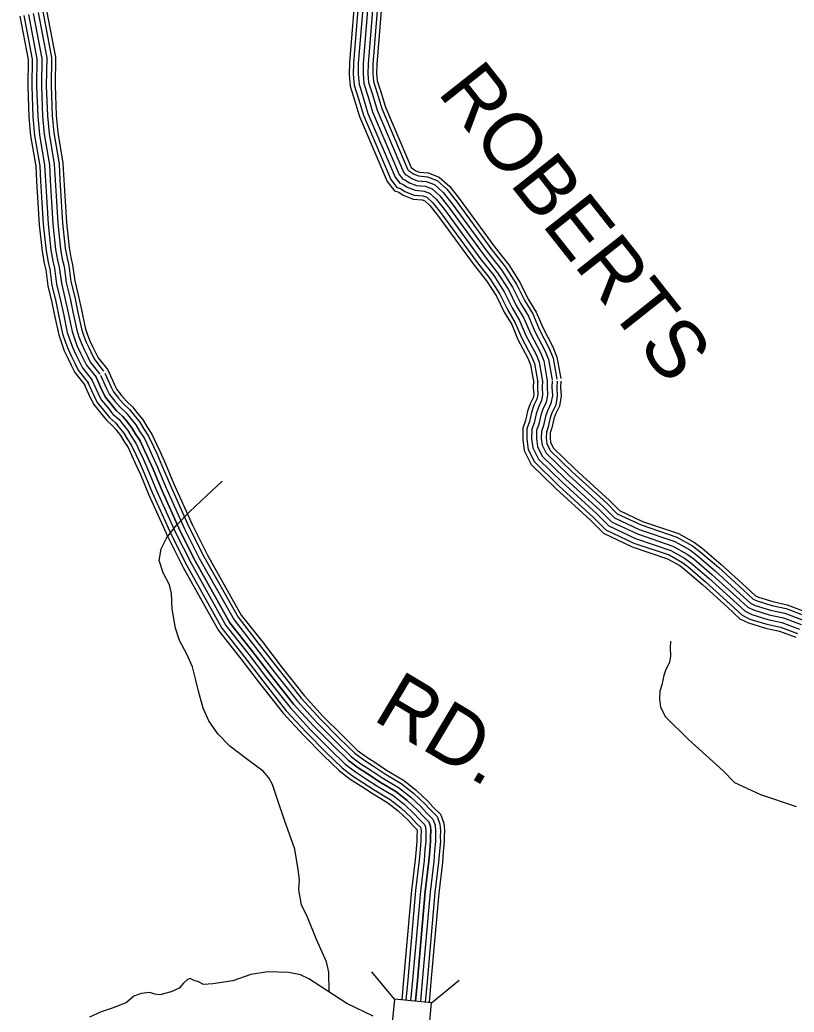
# Model space of a CAD drawing. Extents: x 1788175 to 1969470, y 584502 to 738744.
# Drawn here: x 1917747 to 1922686, y 648203 to 654531 of the extents above; entities that cross this region are included whole.
import ezdxf

# ---------------------------------------------------------------- set-up
doc = ezdxf.new("R2010")
doc.units = 0
for name, color, linetype in [('DESIGN - ROW - Right-of-Way and Easement Labels', 7, 'Continuous'), ('DESIGN - TRANSPORTATION - Text', 7, 'Continuous'), ('SURVEY - CONTOURS - Index with Text', 7, 'Continuous'), ('SURVEY - DRAINAGE - Storm Sewer', 7, 'Continuous'), ('SURVEY - TRANSPORTATION - Roads', 7, 'Continuous')]:
    doc.layers.add(name, color=color, linetype=linetype)

msp = doc.modelspace()

# ---------------------------------------------------------------- linework, layer by layer
at = {"layer": 'DESIGN - TRANSPORTATION - Text'}
for points in [[(1919720.7, 648331.4), (1919719, 648458.5), (1919704.1, 648524.4), (1919640.3, 648667.7), (1919582.4, 648809.1), (1919543.4, 648888.7), (1919526.2, 648982.6), (1919531.3, 649046.7), (1919522.5, 649112.7), (1919500.8, 649242.6), (1919434.3, 649427.9), (1919388.6, 649565.5), (1919359.4, 649655.2), (1919334.8, 649696.9), (1919300.3, 649740.5), (1919193.2, 649819.1), (1919086.2, 649899.7), (1919009.2, 649978.7), (1918952.1, 650062), (1918917, 650141.7), (1918887.6, 650249.4), (1918868.7, 650321.2), (1918847.6, 650405.1), (1918812.5, 650486.7), (1918765.4, 650572.2), (1918740.4, 650651.9), (1918718.8, 650773.8), (1918713.5, 650871.9), (1918702.8, 650927.8), (1918661.7, 651005.3), (1918636.7, 651083.1), (1918647.8, 651157.3), (1918684.8, 651230), (1918747.7, 651311), (1918828.7, 651394.2), (1918937.3, 651495.9), (1919038.1, 651589.5)], [(1920000.7, 648178.1), (1919833.6, 648257.8), (1919668.2, 648365.7), (1919589.6, 648416.6), (1919537.2, 648441.9), (1919463, 648456.9), (1919329, 648461), (1919221.2, 648443.5), (1919105.7, 648403.8), (1918978, 648383.9), (1918918.1, 648379.1), (1918885.8, 648396.7), (1918859.7, 648406.3), (1918833.6, 648418), (1918815.6, 648411.7), (1918790, 648387.3), (1918762.4, 648356.9), (1918712.7, 648332.1), (1918640.9, 648313.1), (1918608.9, 648318.6), (1918576.7, 648328.2), (1918520.8, 648323.4), (1918475, 648304.7), (1918427.6, 648266), (1918348, 648232.8), (1918266.3, 648205.6), (1918190.8, 648172.5)]]:
    msp.add_lwpolyline(points, dxfattribs=at)
at = {"layer": 'SURVEY - CONTOURS - Index with Text'}
for points in [[(1917802.6, 654564.9), (1917856.4, 654282.6), (1917853.8, 654108.6), (1917860.8, 653914.3), (1917872, 653797.7), (1917904.8, 653603.1), (1917910, 653504.3), (1917918.5, 653367.7), (1917926.9, 653228.4), (1917944.7, 653061.8), (1917957.3, 652991.3), (1917968, 652947.6), (1917981.3, 652845), (1918006.9, 652741), (1918024.6, 652656.8), (1918049.9, 652536.2), (1918065.5, 652489.4), (1918082.9, 652443.2), (1918104.4, 652397.2), (1918125.4, 652354.3), (1918145.9, 652312.7), (1918208.8, 652233.7)], [(1917832.9, 654571.4), (1917887.4, 654285.3), (1917884.8, 654108.9), (1917891.7, 653916.3), (1917902.7, 653801.8), (1917935.6, 653606.5), (1917941, 653506.1), (1917949.4, 653369.6), (1917957.8, 653231), (1917975.5, 653066.2), (1917987.7, 652997.7), (1917998.5, 652953.3), (1918011.8, 652850.8), (1918037.1, 652747.9), (1918054.9, 652663.2), (1918079.8, 652544.3), (1918094.7, 652499.8), (1918111.5, 652455.2), (1918132.4, 652410.6), (1918153.3, 652368), (1918172.3, 652329.4), (1918233.1, 652253)], [(1917832.9, 654571.4), (1917887.4, 654285.3), (1917884.8, 654108.9), (1917891.7, 653916.3), (1917902.7, 653801.8), (1917935.6, 653606.5), (1917941, 653506.1), (1917949.4, 653369.6), (1917957.8, 653231), (1917975.5, 653066.2), (1917987.7, 652997.7), (1917998.5, 652953.3), (1918011.8, 652850.8), (1918037.1, 652747.9), (1918054.9, 652663.2), (1918079.8, 652544.3), (1918094.7, 652499.8), (1918111.5, 652455.2), (1918132.4, 652410.6), (1918153.3, 652368), (1918172.3, 652329.4), (1918233.1, 652253)], [(1917863.2, 654577.8), (1917918.5, 654288), (1917915.8, 654109.3), (1917922.7, 653918.4), (1917933.5, 653805.8), (1917966.5, 653609.9), (1917971.9, 653507.9), (1917980.3, 653371.5), (1917988.7, 653233.6), (1918006.2, 653070.6), (1918018, 653004.1), (1918029, 652959), (1918042.3, 652856.5), (1918067.4, 652754.7), (1918085.3, 652669.6), (1918109.8, 652552.4), (1918123.9, 652510.2), (1918140.1, 652467.3), (1918160.3, 652424), (1918181.1, 652381.6), (1918198.6, 652346.1), (1918257.3, 652272.3)], [(1917893.6, 654584.2), (1917949.5, 654290.7), (1917946.8, 654109.6), (1917953.6, 653920.4), (1917964.2, 653809.9), (1917997.3, 653613.3), (1918002.9, 653509.7), (1918011.3, 653373.3), (1918019.6, 653236.2), (1918036.9, 653075), (1918048.4, 653010.5), (1918059.6, 652964.7), (1918072.9, 652862.2), (1918097.6, 652761.6), (1918115.6, 652675.9), (1918139.8, 652560.5), (1918153.1, 652520.6), (1918168.7, 652479.4), (1918188.3, 652437.4), (1918208.9, 652395.3), (1918224.9, 652362.8), (1918281.6, 652291.6)], [(1917917.8, 654589.3), (1917974.3, 654292.8), (1917971.5, 654109.9), (1917978.3, 653922), (1917988.8, 653813.1), (1918022, 653616), (1918027.6, 653511.1), (1918036, 653374.9), (1918044.2, 653238.3), (1918061.4, 653078.5), (1918072.6, 653015.6), (1918083.9, 652969.3), (1918097.2, 652866.7), (1918121.7, 652767.1), (1918139.8, 652681), (1918163.7, 652567), (1918176.4, 652528.9), (1918191.5, 652489), (1918210.6, 652448), (1918231.1, 652406.2), (1918245.9, 652376.1), (1918307.7, 652298.5)], [(1917747.1, 654553.2), (1917799.6, 654277.6), (1917797, 654108), (1917804.2, 653910.5), (1917815.7, 653790.3), (1917848.3, 653596.8), (1917853.4, 653501.1), (1917861.9, 653364.2), (1917870.3, 653223.7), (1917888.6, 653053.8), (1917901.8, 652979.6), (1917912.2, 652937.2), (1917925.5, 652834.6), (1917951.6, 652728.4), (1917969.1, 652645.2), (1917995, 652521.3), (1918012, 652470.4), (1918030.6, 652421.1), (1918053.2, 652372.7), (1918074.5, 652329.3), (1918097.8, 652282.1), (1918164.5, 652198.4)], [(1917772.2, 654558.5), (1917825.3, 654279.9), (1917822.8, 654108.3), (1917829.8, 653912.2), (1917841.2, 653793.6), (1917873.9, 653599.6), (1917879.1, 653502.5), (1917887.5, 653365.8), (1917896, 653225.9), (1917914, 653057.4), (1917927, 652984.9), (1917937.5, 652942), (1917950.8, 652839.3), (1917976.7, 652734.1), (1917994.3, 652650.5), (1918019.9, 652528.1), (1918036.3, 652479), (1918054.4, 652431.1), (1918076.4, 652383.8), (1918097.6, 652340.6), (1918119.6, 652296), (1918184.6, 652214.4)], [(1918307.7, 652298.5), (1918352.4, 652199.2), (1918365.8, 652173.2), (1918396.5, 652135), (1918426.9, 652098.4), (1918465.5, 652062.7), (1918494.2, 652027.8), (1918532.8, 651979.1), (1918557.1, 651938.4), (1918590.1, 651889.2), (1918621.7, 651821.5), (1918642.7, 651776.7), (1918676.4, 651699.4), (1918727.8, 651576.4), (1918848.1, 651308.6), (1918942.8, 651121.1), (1919159.7, 650735.2), (1919294.1, 650563.7), (1919414.1, 650407.3), (1919560.1, 650222.2), (1919682.5, 650089.5), (1919806.5, 649964.7), (1919899.3, 649874.3), (1919954.8, 649832.5), (1920017.2, 649792.7), (1920086.7, 649746.3), (1920194.4, 649682), (1920274.6, 649619.1), (1920348.7, 649549), (1920381.6, 649512.9), (1920430.2, 649465.5), (1920451.6, 649408), (1920455.3, 649360.8), (1920453.7, 649321.8), (1920454.1, 649289.7), (1920448.5, 649227.7), (1920443.3, 649158.3), (1920419.7, 648963), (1920369.2, 648396.8), (1920357.3, 648265.1)], [(1918176.5, 652227.6), (1918218.4, 652134.5), (1918240.5, 652091.7), (1918281.3, 652040.9), (1918318.8, 651995.8), (1918357.1, 651960.4), (1918378.4, 651934.4), (1918410.1, 651894.5), (1918431.3, 651858.9), (1918460.2, 651815.9), (1918487, 651758.4), (1918507.2, 651715.4), (1918539.6, 651641), (1918591.4, 651517.2), (1918713.8, 651244.5), (1918811.5, 651051.1), (1919035.6, 650652.4), (1919176.6, 650472.6), (1919296.7, 650316), (1919446.9, 650125.6), (1919575, 649986.6), (1919701.8, 649859), (1919802.2, 649761.2), (1919869.9, 649710.2), (1919935.9, 649668.1), (1920007.3, 649620.5), (1920110.1, 649559.1), (1920177.4, 649506.3), (1920242.5, 649444.7), (1920274.7, 649409.5), (1920302.5, 649382.4), (1920305, 649375.7), (1920306.4, 649358), (1920304.9, 649324), (1920305.3, 649295.4), (1920300.3, 649240), (1920295.2, 649172.8), (1920271.8, 648978.6), (1920221.1, 648410.1), (1920209.3, 648279.2)], [(1918204.8, 652240.3), (1918246.3, 652148), (1918266.6, 652108.7), (1918305.3, 652060.5), (1918341.3, 652017.2), (1918379.7, 651981.7), (1918402.6, 651953.9), (1918435.7, 651912.1), (1918457.5, 651875.5), (1918487.3, 651831.1), (1918515.1, 651771.6), (1918535.5, 651728.2), (1918568.2, 651653.2), (1918619.8, 651529.6), (1918741.8, 651257.9), (1918838.9, 651065.7), (1919061.5, 650669.6), (1919201.1, 650491.6), (1919321.2, 650335), (1919470.5, 650145.8), (1919597.4, 650008.1), (1919723.6, 649881.1), (1919822.4, 649784.8), (1919887.6, 649735.7), (1919952.9, 649694), (1920023.9, 649646.7), (1920127.7, 649584.7), (1920197.7, 649529.8), (1920264.7, 649466.4), (1920297, 649431), (1920329.1, 649399.7), (1920335.5, 649382.4), (1920337.4, 649358.6), (1920335.9, 649323.5), (1920336.3, 649294.2), (1920331.2, 649237.4), (1920326.1, 649169.7), (1920302.6, 648975.3), (1920251.9, 648407.3), (1920240.1, 648276.3)], [(1918233.1, 652253), (1918274.3, 652161.5), (1918292.7, 652125.7), (1918329.3, 652080.1), (1918363.8, 652038.6), (1918402.3, 652003.1), (1918426.7, 651973.4), (1918461.3, 651929.8), (1918483.7, 651892.1), (1918514.3, 651846.4), (1918543.1, 651784.7), (1918563.7, 651741), (1918596.7, 651665.3), (1918648.3, 651541.9), (1918769.8, 651271.2), (1918866.2, 651080.3), (1919087.3, 650686.9), (1919225.6, 650510.6), (1919345.6, 650354.1), (1919494.1, 650165.9), (1919619.8, 650029.5), (1919745.4, 649903.1), (1919842.7, 649808.3), (1919905.3, 649761.2), (1919969.8, 649720), (1920040.4, 649672.9), (1920145.2, 649610.3), (1920218, 649553.3), (1920286.8, 649488.2), (1920319.3, 649452.6), (1920355.7, 649417.1), (1920366.1, 649389.2), (1920368.5, 649359.2), (1920366.9, 649323.1), (1920367.3, 649293), (1920362.1, 649234.9), (1920357, 649166.7), (1920333.5, 648972.1), (1920282.8, 648404.6), (1920271, 648273.3)], [(1920271, 648273.3), (1920282.8, 648404.6), (1920333.5, 648972.1), (1920357, 649166.7), (1920362.1, 649234.9), (1920367.3, 649293), (1920366.9, 649323.1), (1920368.5, 649359.2), (1920366.1, 649389.2), (1920355.7, 649417.1), (1920319.3, 649452.6), (1920286.8, 649488.2), (1920218, 649553.3), (1920145.2, 649610.3), (1920040.4, 649672.9), (1919969.8, 649720), (1919905.3, 649761.2), (1919842.7, 649808.3), (1919745.4, 649903.1), (1919619.8, 650029.5), (1919494.1, 650165.9), (1919345.6, 650354.1), (1919225.6, 650510.6), (1919087.3, 650686.9), (1918866.2, 651080.3), (1918769.8, 651271.2), (1918648.3, 651541.9), (1918596.7, 651665.3), (1918563.7, 651741), (1918543.1, 651784.7), (1918514.3, 651846.4), (1918483.7, 651892.1), (1918461.3, 651929.8), (1918426.7, 651973.4), (1918402.3, 652003.1), (1918363.8, 652038.6), (1918329.3, 652080.1), (1918292.7, 652125.7), (1918274.3, 652161.5), (1918233.1, 652253)], [(1918261.3, 652265.7), (1918302.2, 652174.9), (1918318.8, 652142.7), (1918353.3, 652099.8), (1918386.4, 652060), (1918424.9, 652024.4), (1918450.8, 651992.8), (1918486.8, 651947.4), (1918509.9, 651908.6), (1918541.4, 651861.7), (1918571.2, 651797.9), (1918591.9, 651753.8), (1918625.2, 651677.5), (1918676.7, 651554.2), (1918797.8, 651284.6), (1918893.6, 651094.9), (1919113.2, 650704.1), (1919250.1, 650529.6), (1919370.1, 650373.1), (1919517.7, 650186), (1919642.2, 650050.9), (1919767.3, 649925.1), (1919862.9, 649831.9), (1919923, 649786.6), (1919986.7, 649746), (1920057, 649699.2), (1920162.8, 649636), (1920238.2, 649576.8), (1920308.9, 649509.9), (1920341.6, 649474.2), (1920382.4, 649434.4), (1920396.7, 649395.9), (1920399.5, 649359.7), (1920398, 649322.6), (1920398.4, 649291.8), (1920393, 649232.3), (1920387.8, 649163.7), (1920364.3, 648968.9), (1920313.7, 648401.8), (1920301.9, 648270.4)], [(1918289.6, 652278.5), (1918330.1, 652188.4), (1918345, 652159.6), (1918377.3, 652119.4), (1918408.9, 652081.3), (1918447.5, 652045.7), (1918474.9, 652012.3), (1918512.4, 651965.1), (1918536.2, 651925.2), (1918568.5, 651877), (1918599.3, 651811), (1918620.2, 651766.5), (1918653.7, 651689.7), (1918705.2, 651566.5), (1918825.7, 651297.9), (1918920.9, 651109.5), (1919139, 650721.4), (1919274.6, 650548.6), (1919394.6, 650392.1), (1919541.3, 650206.2), (1919664.6, 650072.4), (1919789.1, 649947.2), (1919883.1, 649855.5), (1919940.7, 649812.1), (1920003.7, 649772), (1920073.5, 649725.4), (1920180.4, 649661.6), (1920258.5, 649600.3), (1920331.1, 649531.6), (1920363.8, 649495.7), (1920409, 649451.7), (1920427.2, 649402.7), (1920430.6, 649360.3), (1920429, 649322.2), (1920429.4, 649290.6), (1920423.9, 649229.8), (1920418.7, 649160.7), (1920395.1, 648965.6), (1920344.6, 648399), (1920332.7, 648267.5)], [(1918153.1, 652217), (1918195.2, 652123.3), (1918218.8, 652077.6), (1918261.4, 652024.6), (1918300.1, 651978), (1918338.4, 651942.7), (1918358.4, 651918.3), (1918388.9, 651879.9), (1918409.6, 651845.1), (1918437.7, 651803.2), (1918463.7, 651747.5), (1918483.8, 651704.8), (1918516, 651630.9), (1918567.8, 651507), (1918690.6, 651233.5), (1918788.8, 651039), (1919014.1, 650638), (1919156.3, 650456.8), (1919276.4, 650300.2), (1919427.3, 650108.9), (1919556.4, 649968.8), (1919683.7, 649840.8), (1919785.4, 649741.6), (1919855.2, 649689), (1919921.9, 649646.5), (1919993.6, 649598.8), (1920095.5, 649537.9), (1920160.6, 649486.8), (1920224.2, 649426.7), (1920256.2, 649391.6), (1920280.4, 649368), (1920279.6, 649370.1), (1920280.6, 649357.5), (1920279.2, 649324.4), (1920279.6, 649296.4), (1920274.7, 649242.1), (1920269.6, 649175.3), (1920246.2, 648981.3), (1920195.4, 648412.4), (1920183.7, 648281.7)]]:
    msp.add_lwpolyline(points, dxfattribs=at)
at = {"layer": 'SURVEY - DRAINAGE - Storm Sewer'}
for p, q in [((1920137, 648286.1), (1919992.3, 648461.2)), ((1920373.5, 648263.5), (1920548.6, 648408.2))]:
    msp.add_line(p, q, dxfattribs=at)
msp.add_lwpolyline([(1920351, 648027), (1920373.5, 648263.6), (1920137, 648286.1), (1920114.4, 648049.6)], close=True, dxfattribs=at)
at = {"layer": 'SURVEY - TRANSPORTATION - Roads'}
for points in [[(1919890.4, 654760.3), (1919849.5, 654256.1), (1919848.5, 654182.7), (1919854.9, 654108.8), (1919882.5, 654019.6), (1919914.5, 653914.7), (1920091.2, 653499.5), (1920136.7, 653439.8), (1920164.7, 653431.4), (1920191.9, 653412.7), (1920256.9, 653388), (1920312.9, 653383.2), (1920329.7, 653376.8), (1920361.6, 653347.9), (1920411.1, 653286), (1920638.7, 652974.7), (1920723.5, 652867.5), (1920787, 652768.2), (1920837.2, 652666.4), (1920884.7, 652587.8), (1920924.5, 652493.4), (1920988.4, 652373.2), (1921004.8, 652331.8), (1921025.3, 652214.6)], [(1919916.1, 654758.4), (1919875.2, 654254.9), (1919874.3, 654183.6), (1919880.3, 654113.8), (1919907.1, 654027.1), (1919938.7, 653923.5), (1920113.6, 653512.5), (1920152.1, 653462), (1920176, 653454.8), (1920203.9, 653435.7), (1920262.7, 653413.3), (1920318.6, 653408.5), (1920343.4, 653399.1), (1920380.4, 653365.6), (1920431.5, 653301.7), (1920659.2, 652990.3), (1920744.5, 652882.4), (1920809.5, 652780.9), (1920859.7, 652678.8), (1920907.7, 652599.5), (1920947.7, 652504.5), (1921011.8, 652384), (1921029.7, 652338.9), (1921050.6, 652219)], [(1919947, 654756.2), (1919906.2, 654253.4), (1919905.3, 654184.8), (1919910.9, 654119.8), (1919936.8, 654036.2), (1919967.9, 653934.2), (1920140.6, 653528.2), (1920170.7, 653488.8), (1920189.6, 653483.1), (1920218.4, 653463.3), (1920269.7, 653443.8), (1920325.6, 653439), (1920359.8, 653426), (1920403, 653386.9), (1920456.1, 653320.5), (1920683.8, 653009), (1920769.7, 652900.4), (1920836.5, 652796.1), (1920887, 652693.7), (1920935.4, 652613.7), (1920975.7, 652517.8), (1921039.9, 652397), (1921059.7, 652347.4), (1921081.2, 652224.4)], [(1919977.9, 654753.9), (1919937.2, 654252), (1919936.3, 654185.9), (1919941.5, 654125.8), (1919966.4, 654045.3), (1919997, 653944.8), (1920167.6, 653543.9), (1920189.2, 653515.6), (1920203.2, 653511.4), (1920232.9, 653491), (1920276.6, 653474.3), (1920332.6, 653469.5), (1920376.3, 653452.9), (1920425.7, 653408.2), (1920480.8, 653339.3), (1920708.5, 653027.8), (1920795, 652918.5), (1920863.6, 652811.4), (1920914.2, 652708.6), (1920963.1, 652627.8), (1921003.8, 652531.1), (1921068.1, 652410.1), (1921089.7, 652355.8), (1921111.7, 652229.7)], [(1919977.9, 654753.9), (1919937.2, 654252), (1919936.3, 654185.9), (1919941.5, 654125.8), (1919966.4, 654045.3), (1919997, 653944.8), (1920167.6, 653543.9), (1920189.2, 653515.6), (1920203.2, 653511.4), (1920232.9, 653491), (1920276.6, 653474.3), (1920332.6, 653469.5), (1920376.3, 653452.9), (1920425.7, 653408.2), (1920480.8, 653339.3), (1920708.5, 653027.8), (1920795, 652918.5), (1920863.6, 652811.4), (1920914.2, 652708.6), (1920963.1, 652627.8), (1921003.8, 652531.1), (1921068.1, 652410.1), (1921089.7, 652355.8), (1921111.7, 652229.7)], [(1920008.8, 654751.7), (1919968.2, 654250.5), (1919967.3, 654187), (1919972.1, 654131.7), (1919996, 654054.4), (1920026.2, 653955.4), (1920194.6, 653559.7), (1920207.8, 653542.4), (1920216.7, 653539.7), (1920247.4, 653518.6), (1920283.6, 653504.9), (1920339.5, 653500.1), (1920392.8, 653479.8), (1920448.4, 653429.5), (1920505.4, 653358.2), (1920733.2, 653046.6), (1920820.3, 652936.5), (1920890.6, 652826.6), (1920941.4, 652723.5), (1920990.8, 652641.9), (1921031.8, 652544.4), (1921096.3, 652423.1), (1921119.6, 652364.3), (1921142.2, 652235)], [(1920039.8, 654749.5), (1919999.1, 654249), (1919998.3, 654188.2), (1920002.7, 654137.7), (1920025.7, 654063.5), (1920055.4, 653966), (1920221.6, 653575.4), (1920226.3, 653569.2), (1920230.3, 653568), (1920261.9, 653546.3), (1920290.6, 653535.4), (1920346.5, 653530.6), (1920409.3, 653506.7), (1920471, 653450.8), (1920530, 653377), (1920757.9, 653065.3), (1920845.6, 652954.5), (1920917.7, 652841.9), (1920968.6, 652738.4), (1921018.5, 652656), (1921059.8, 652557.7), (1921124.5, 652436.1), (1921149.6, 652372.8), (1921172.8, 652240.4)], [(1920064.4, 654747.7), (1920023.8, 654247.9), (1920023.1, 654189.1), (1920027.1, 654142.5), (1920049.3, 654070.8), (1920078.6, 653974.5), (1920242.4, 653589.7), (1920273.4, 653568.3), (1920296.1, 653559.7), (1920352, 653554.9), (1920422.4, 653528.2), (1920489.1, 653467.8), (1920549.7, 653392), (1920777.5, 653080.3), (1920865.7, 652968.9), (1920939.2, 652854), (1920990.3, 652750.2), (1921040.5, 652667.3), (1921082.2, 652568.4), (1921146.9, 652446.5), (1921173.5, 652379.6), (1921197.1, 652244.6)], [(1921024, 652232.7), (1921022.4, 652186.8), (1921024.8, 652142.6), (1921021, 652120.3), (1921003, 652082.8), (1920986.1, 652035.2), (1920972.8, 651976.2), (1920956.5, 651927.6), (1920954.7, 651855.5), (1920964.2, 651784.1), (1921008.1, 651696.1), (1921167.7, 651540.6), (1921387.9, 651339.8), (1921470.2, 651257.3), (1921653.6, 651170.9), (1921877.7, 651095), (1921956.4, 651050.9), (1921991.9, 651024.6), (1922103.8, 650928.9), (1922260.5, 650786), (1922340.7, 650712.3), (1922394.7, 650686.2), (1922504.5, 650652.7), (1922592.3, 650632.5), (1922697.6, 650593.5)], [(1921049.7, 652231.8), (1921048.2, 652187), (1921050.6, 652141.1), (1921045.8, 652112.4), (1921026.7, 652072.9), (1921010.9, 652028), (1920997.5, 651969.3), (1920982.1, 651923.1), (1920980.4, 651856.8), (1920989.1, 651791.7), (1921029.2, 651711.5), (1921185.3, 651559.3), (1921405.6, 651358.4), (1921485.2, 651278.7), (1921663.2, 651194.8), (1921888.2, 651118.6), (1921970.4, 651072.5), (1922007.9, 651044.7), (1922120.8, 650948.2), (1922277.8, 650805), (1922355.3, 650733.8), (1922404.1, 650710.2), (1922511.2, 650677.5), (1922599.7, 650657.2), (1922707.7, 650617.2)], [(1921080.7, 652230.8), (1921079.2, 652187.3), (1921081.8, 652139.3), (1921075.6, 652102.9), (1921055.4, 652061), (1921040.7, 652019.4), (1921027.4, 651960.9), (1921013, 651917.7), (1921011.5, 651858.5), (1921019.1, 651801), (1921054.6, 651730), (1921206.6, 651581.9), (1921427.1, 651380.8), (1921503.3, 651304.4), (1921674.8, 651223.6), (1921900.8, 651147), (1921987.3, 651098.6), (1922027.2, 651068.9), (1922141.3, 650971.5), (1922298.8, 650827.8), (1922373, 650759.7), (1922415.5, 650739.2), (1922519.2, 650707.5), (1922608.6, 650687), (1922719.9, 650645.7)], [(1921111.7, 652229.7), (1921110.2, 652187.6), (1921112.9, 652137.6), (1921105.5, 652093.4), (1921084.1, 652049), (1921070.6, 652010.8), (1921057.3, 651952.5), (1921043.8, 651912.3), (1921042.5, 651860.2), (1921049.2, 651810.2), (1921080, 651748.5), (1921227.9, 651604.4), (1921448.5, 651403.2), (1921521.5, 651330.2), (1921686.5, 651252.4), (1921913.5, 651175.5), (1922004.1, 651124.7), (1922046.5, 651093.2), (1922161.8, 650994.7), (1922319.7, 650850.7), (1922390.6, 650785.6), (1922426.8, 650768.1), (1922527.2, 650737.5), (1922617.5, 650716.7), (1922732, 650674.3)], [(1921111.7, 652229.7), (1921110.2, 652187.6), (1921112.9, 652137.6), (1921105.5, 652093.4), (1921084.1, 652049), (1921070.6, 652010.8), (1921057.3, 651952.5), (1921043.8, 651912.3), (1921042.5, 651860.2), (1921049.2, 651810.2), (1921080, 651748.5), (1921227.9, 651604.4), (1921448.5, 651403.2), (1921521.5, 651330.2), (1921686.5, 651252.4), (1921913.5, 651175.5), (1922004.1, 651124.7), (1922046.5, 651093.2), (1922161.8, 650994.7), (1922319.7, 650850.7), (1922390.6, 650785.6), (1922426.8, 650768.1), (1922527.2, 650737.5), (1922617.5, 650716.7), (1922732, 650674.3)], [(1921142.7, 652228.6), (1921141.3, 652187.9), (1921144, 652135.8), (1921135.3, 652083.9), (1921112.7, 652037.1), (1921100.4, 652002.2), (1921087.2, 651944.1), (1921074.7, 651906.8), (1921073.6, 651861.8), (1921079.2, 651819.4), (1921105.4, 651767.1), (1921249.1, 651627), (1921469.9, 651425.6), (1921539.6, 651355.9), (1921698.1, 651281.2), (1921926.1, 651203.9), (1922021, 651150.7), (1922065.9, 651117.5), (1922182.3, 651017.9), (1922340.6, 650873.6), (1922408.2, 650811.5), (1922438.1, 650797.1), (1922535.2, 650767.4), (1922626.3, 650746.5), (1922744.2, 650702.8)], [(1921173.7, 652227.6), (1921172.3, 652188.2), (1921175.2, 652134), (1921165.2, 652074.4), (1921141.4, 652025.2), (1921130.2, 651993.5), (1921117.1, 651935.8), (1921105.6, 651901.4), (1921104.6, 651863.5), (1921109.3, 651828.6), (1921130.8, 651785.6), (1921270.4, 651649.5), (1921491.3, 651448.1), (1921557.7, 651381.6), (1921709.7, 651309.9), (1921938.8, 651232.3), (1922037.9, 651176.8), (1922085.2, 651141.7), (1922202.9, 651041.2), (1922361.6, 650896.4), (1922425.8, 650837.5), (1922449.5, 650826), (1922543.2, 650797.4), (1922635.2, 650776.3), (1922756.3, 650731.4)], [(1921198.4, 652226.7), (1921197, 652188.4), (1921200, 652132.6), (1921188.9, 652066.8), (1921164.2, 652015.7), (1921154, 651986.7), (1921140.9, 651929.1), (1921130.2, 651897.1), (1921129.4, 651864.8), (1921133.2, 651836), (1921151, 651800.4), (1921287.4, 651667.5), (1921508.4, 651465.9), (1921572.1, 651402.1), (1921719, 651332.9), (1921948.9, 651255), (1922051.3, 651197.6), (1922100.6, 651161.1), (1922219.2, 651059.7), (1922378.3, 650914.7), (1922439.8, 650858.1), (1922458.5, 650849.1), (1922549.6, 650821.3), (1922642.3, 650800), (1922766, 650754.2)], [(1921896.6, 650568.2), (1921895.1, 650526.1), (1921897.8, 650476.1), (1921890.3, 650431.9), (1921868.9, 650387.5), (1921855.4, 650349.3), (1921842.2, 650291), (1921828.7, 650250.8), (1921827.4, 650198.7), (1921834, 650148.7), (1921864.9, 650087), (1922012.7, 649942.9), (1922233.4, 649741.7), (1922306.3, 649668.6), (1922471.3, 649590.8), (1922698.3, 649513.9)]]:
    msp.add_lwpolyline(points, dxfattribs=at)

# ---------------------------------------------------------------- texts
at = {"layer": 'DESIGN - ROW - Right-of-Way and Easement Labels'}
for s, rotation, p in [('ROBERTS', 308.35257, (1920405.8, 654067.4)), ('RD.', 329.15295, (1919990.6, 650071.9))]:
    msp.add_text(s, height=370, rotation=rotation, dxfattribs=at).set_placement(p)

doc.saveas('drawing.dxf')
